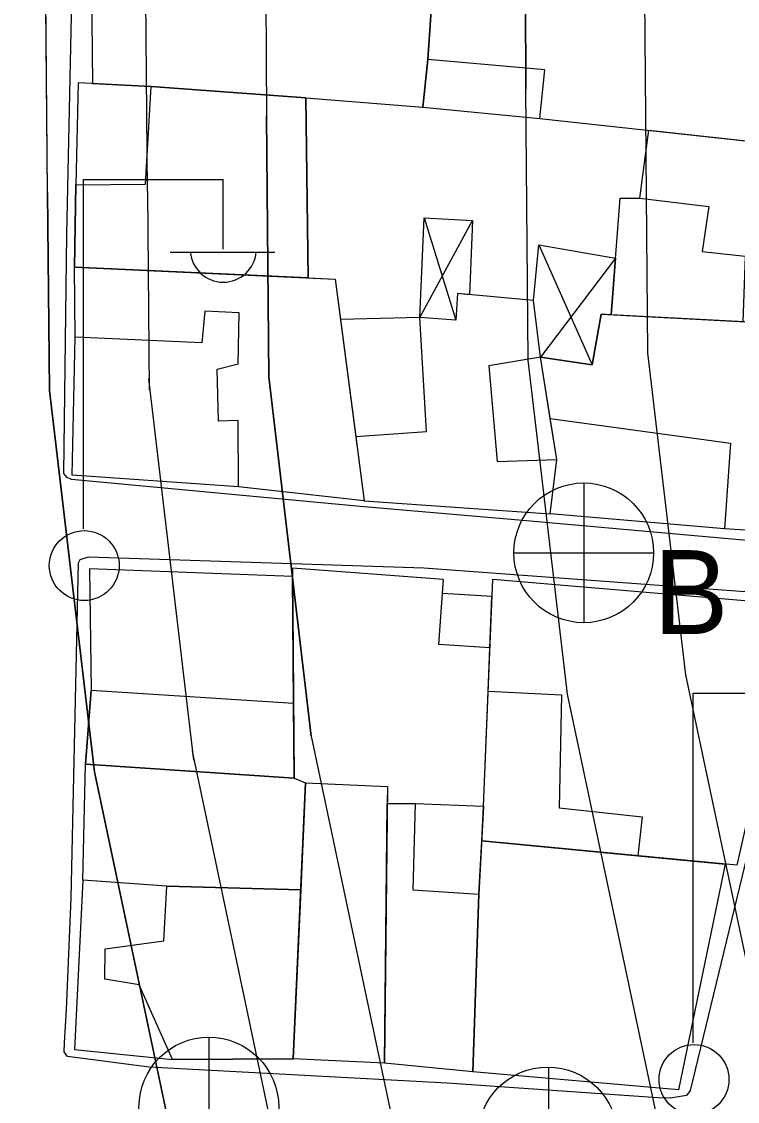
# Model space of a CAD drawing. Extents: x 417997 to 421451, y 4451742 to 4455216.
# Drawn here: x 420153.4 to 420189.2, y 4452551.2 to 4452605.3 of the extents above; entities that cross this region are included whole.
import ezdxf

# ---------------------------------------------------------------- set-up
doc = ezdxf.new("R2010")
doc.units = 0
for name, color, linetype in [('ADAKENARI', 7, 'Continuous'), ('B_Mesken', 7, 'Continuous'), ('B_Sundurma', 7, 'Continuous'), ('B_Teras', 7, 'Continuous'), ('Default', 7, 'Continuous'), ('KALDIRIM', 7, 'Continuous'), ('PL_AYA_PARK_DINLENME', 7, 'Continuous'), ('PL_TURZM', 7, 'Continuous'), ('S_Elektrik_Diregi', 7, 'Continuous'), ('S_Rogar_Kapagi', 7, 'Continuous'), ('S_Rogar_Kapagi_Buski', 7, 'Continuous'), ('TR_PARKALANI', 7, 'Continuous'), ('TR_TİC_TURIZM_K', 7, 'Continuous'), ('Yol_Sose', 7, 'Continuous')]:
    doc.layers.add(name, color=color, linetype=linetype)

# ---------------------------------------------------------------- blocks, each defined once
blk = doc.blocks.new('POINT_DISPLAY')
at = {"layer": 'Default'}
blk.add_line((0, 0), (0, 0), dxfattribs=at)

msp = doc.modelspace()

# ---------------------------------------------------------------- linework, layer by layer
at = {"layer": 'ADAKENARI'}
for p, q in [((420178.576, 4452623.543), (420178.651, 4452601.884)), ((420178.576, 4452623.543), (420178.651, 4452601.884)), ((420165.554, 4452622.423), (420165.663, 4452600.536)), ((420165.554, 4452622.423), (420165.663, 4452600.536)), ((420154.697, 4452596.711), (420154.495, 4452619.207)), ((420154.697, 4452596.711), (420154.495, 4452619.207)), ((420178.773, 4452588.307), (420178.651, 4452601.884)), ((420178.773, 4452588.307), (420178.651, 4452601.884)), ((420165.779, 4452587.485), (420165.663, 4452600.536)), ((420165.779, 4452587.485), (420165.663, 4452600.536)), ((420154.697, 4452596.711), (420154.785, 4452586.79)), ((420154.697, 4452596.711), (420154.785, 4452586.79)), ((420180.743, 4452571.591), (420178.773, 4452588.307)), ((420180.743, 4452571.591), (420178.773, 4452588.307)), ((420167.902, 4452569.481), (420165.779, 4452587.485)), ((420167.902, 4452569.481), (420165.779, 4452587.485)), ((420154.785, 4452586.79), (420157.036, 4452567.695)), ((420154.785, 4452586.79), (420157.036, 4452567.695)), ((420184.312, 4452554.713), (420180.743, 4452571.591)), ((420184.312, 4452554.713), (420180.743, 4452571.591)), ((420167.902, 4452569.481), (420177.731, 4452522.995)), ((420167.902, 4452569.481), (420177.731, 4452522.995)), ((420157.036, 4452567.695), (420167.096, 4452520.116)), ((420157.036, 4452567.695), (420167.096, 4452520.116)), ((420187.845, 4452538.006), (420184.312, 4452554.713)), ((420187.845, 4452538.006), (420184.312, 4452554.713))]:
    msp.add_line(p, q, dxfattribs=at)
at = {"layer": 'B_Mesken'}
for points in [[(420167.634, 4452601.452), (420173.486, 4452600.978), (420173.745, 4452603.37), (420174.166, 4452609.509), (420156.861, 4452610.088), (420156.951, 4452602.16), (420159.889, 4452602.02)], [(420179.346, 4452600.419), (420197.638, 4452598.431), (420199.526, 4452607.553), (420194.051, 4452608.155), (420194.049, 4452609.119), (420187.859, 4452609.489), (420187.764, 4452608.774), (420183.223, 4452608.966), (420183.284, 4452609.827), (420177.181, 4452610.188), (420177.09, 4452609.646), (420174.166, 4452609.509), (420173.745, 4452603.37), (420173.486, 4452600.978)], [(420159.889, 4452602.02), (420156.232, 4452602.194), (420156.107, 4452597.099), (420156.045, 4452592.965), (420156.045, 4452592.965), (420167.746, 4452592.432), (420167.634, 4452601.452)], [(420182.93, 4452590.59), (420183.375, 4452596.429), (420184.362, 4452596.424), (420184.816, 4452599.824), (420196.574, 4452598.546), (420196.437, 4452597.896), (420197.065, 4452597.702), (420195.692, 4452590.055), (420194.695, 4452589.959)], [(420164.26, 4452581.967), (420155.921, 4452582.554), (420156.076, 4452589.46), (420156.045, 4452592.965), (420167.746, 4452592.432), (420169.095, 4452592.371), (420169.361, 4452590.343), (420170.13, 4452584.485), (420170.552, 4452581.269)], [(420170.552, 4452581.269), (420179.874, 4452580.611), (420180.209, 4452583.34), (420179.877, 4452585.39), (420179.378, 4452588.47), (420179.029, 4452591.301), (420175.223, 4452591.645), (420175.138, 4452590.314), (420173.339, 4452590.453), (420169.361, 4452590.343), (420170.13, 4452584.485)], [(420179.378, 4452588.47), (420181.979, 4452588.084), (420182.429, 4452590.617), (420194.695, 4452589.959), (420194.545, 4452588.977), (420195.329, 4452588.686), (420193.014, 4452579.586), (420188.601, 4452579.871), (420179.874, 4452580.611), (420180.209, 4452583.34), (420179.877, 4452585.39)], [(420166.962, 4452577.485), (420156.793, 4452577.863), (420156.877, 4452571.796), (420156.592, 4452568.084), (420167.044, 4452567.381), (420167.014, 4452571.14)], [(420176.954, 4452576.474), (420174.475, 4452576.632), (420174.523, 4452577.327), (420166.959, 4452577.898), (420167.044, 4452567.381), (420167.61, 4452567.146), (420171.716, 4452566.962), (420171.706, 4452566.12), (420173.1, 4452566.114), (420176.535, 4452565.979), (420176.765, 4452571.746), (420176.851, 4452573.904)], [(420176.535, 4452565.979), (420176.989, 4452577.355), (420192.171, 4452576.067), (420189.221, 4452563.026), (420176.443, 4452564.244)], [(420156.455, 4452562.278), (420156.592, 4452568.084), (420167.044, 4452567.381), (420167.61, 4452567.146), (420167.373, 4452561.796), (420160.66, 4452561.984)], [(420167.61, 4452567.146), (420171.716, 4452566.962), (420171.565, 4452553.121), (420166.998, 4452553.328)], [(420173.1, 4452566.114), (420176.535, 4452565.979), (420176.301, 4452561.583), (420175.998, 4452552.68), (420171.565, 4452553.121), (420171.706, 4452566.12)], [(420188.641, 4452563.081), (420186.293, 4452551.787), (420175.998, 4452552.68), (420176.301, 4452561.583), (420176.443, 4452564.244), (420184.257, 4452563.499)], [(420160.66, 4452561.984), (420156.455, 4452562.278), (420156.038, 4452553.802), (420160.953, 4452553.299), (420166.998, 4452553.328), (420167.373, 4452561.796)]]:
    msp.add_lwpolyline(points, close=True, dxfattribs=at)
at = {"layer": 'B_Sundurma'}
for p, q in [((420173.339, 4452590.453), (420175.979, 4452595.297)), ((420173.556, 4452595.447), (420175.138, 4452590.314)), ((420179.296, 4452594.079), (420181.979, 4452588.084)), ((420183.146, 4452593.424), (420179.378, 4452588.47))]:
    msp.add_line(p, q, dxfattribs=at)
for points in [[(420173.339, 4452590.453), (420173.556, 4452595.447), (420175.979, 4452595.297), (420175.831, 4452591.59), (420175.223, 4452591.645), (420175.138, 4452590.314)], [(420179.029, 4452591.301), (420179.296, 4452594.079), (420183.146, 4452593.424), (420182.93, 4452590.59), (420182.429, 4452590.617), (420181.979, 4452588.084), (420179.378, 4452588.47)]]:
    msp.add_lwpolyline(points, close=True, dxfattribs=at)
at = {"layer": 'B_Teras'}
for points in [[(420173.745, 4452603.37), (420173.486, 4452600.978), (420179.346, 4452600.419), (420179.606, 4452602.854)], [(420156.045, 4452592.965), (420156.107, 4452597.099), (420159.594, 4452597.123), (420159.889, 4452602.02), (420167.634, 4452601.452), (420167.746, 4452592.432)], [(420184.362, 4452596.424), (420187.816, 4452596.014), (420187.487, 4452593.759), (420189.631, 4452593.527), (420189.512, 4452590.237), (420182.93, 4452590.59), (420183.375, 4452596.429)], [(420169.095, 4452592.371), (420170.552, 4452581.269), (420164.26, 4452581.967), (420164.248, 4452585.291), (420163.261, 4452585.253), (420163.191, 4452587.869), (420164.233, 4452588.13), (420164.292, 4452590.686), (420162.568, 4452590.763), (420162.427, 4452589.18), (420156.076, 4452589.46), (420156.045, 4452592.965)], [(420170.13, 4452584.485), (420173.666, 4452584.733), (420173.339, 4452590.453), (420169.361, 4452590.343)], [(420176.795, 4452588.022), (420177.22, 4452583.234), (420180.209, 4452583.34), (420179.378, 4452588.47)], [(420179.877, 4452585.39), (420188.898, 4452584.152), (420188.601, 4452579.871), (420179.874, 4452580.611), (420180.209, 4452583.34)], [(420176.851, 4452573.904), (420174.298, 4452574.078), (420174.523, 4452577.327), (420166.959, 4452577.898), (420167.044, 4452567.381), (420167.61, 4452567.146), (420171.716, 4452566.962), (420171.706, 4452566.12), (420173.1, 4452566.114), (420176.535, 4452565.979), (420176.765, 4452571.746)], [(420167.044, 4452567.381), (420156.592, 4452568.084), (420156.877, 4452571.796), (420167.014, 4452571.14)], [(420176.765, 4452571.746), (420180.437, 4452571.564), (420180.322, 4452565.903), (420184.48, 4452565.451), (420184.257, 4452563.499), (420176.443, 4452564.244), (420176.535, 4452565.979)], [(420171.706, 4452566.12), (420173.1, 4452566.114), (420172.991, 4452561.795), (420176.301, 4452561.583), (420175.998, 4452552.68), (420171.565, 4452553.121)], [(420166.998, 4452553.328), (420160.953, 4452553.299), (420159.281, 4452557.034), (420157.561, 4452557.321), (420157.577, 4452558.835), (420160.51, 4452559.238), (420160.66, 4452561.984), (420167.373, 4452561.796)]]:
    msp.add_lwpolyline(points, close=True, dxfattribs=at)
at = {"layer": 'KALDIRIM'}
for p, q in [((420159.696, 4452596.755), (420159.495, 4452619.251)), ((420159.696, 4452596.755), (420159.495, 4452619.251)), ((420184.769, 4452588.686), (420184.599, 4452607.757)), ((420184.769, 4452588.686), (420184.599, 4452607.757)), ((420159.696, 4452596.755), (420159.785, 4452586.835)), ((420159.696, 4452596.755), (420159.785, 4452586.835)), ((420186.67, 4452572.565), (420184.769, 4452588.686)), ((420186.67, 4452572.565), (420184.769, 4452588.686)), ((420159.751, 4452587.375), (420162.002, 4452568.281)), ((420159.751, 4452587.375), (420162.002, 4452568.281)), ((420190.182, 4452555.955), (420186.67, 4452572.565)), ((420190.182, 4452555.955), (420186.67, 4452572.565)), ((420161.928, 4452568.73), (420171.988, 4452521.151)), ((420161.928, 4452568.73), (420171.988, 4452521.151))]:
    msp.add_line(p, q, dxfattribs=at)
at = {"layer": 'PL_AYA_PARK_DINLENME'}
for p, q in [((420178.651, 4452601.884), (420178.576, 4452623.543)), ((420178.651, 4452601.884), (420178.576, 4452623.543)), ((420165.554, 4452622.423), (420165.663, 4452600.536)), ((420165.554, 4452622.423), (420165.663, 4452600.536)), ((420178.773, 4452588.307), (420178.651, 4452601.884)), ((420178.773, 4452588.307), (420178.651, 4452601.884)), ((420165.663, 4452600.536), (420165.779, 4452587.485)), ((420165.663, 4452600.536), (420165.779, 4452587.485)), ((420180.743, 4452571.591), (420178.773, 4452588.307)), ((420180.743, 4452571.591), (420178.773, 4452588.307)), ((420165.779, 4452587.485), (420167.902, 4452569.481)), ((420165.779, 4452587.485), (420167.902, 4452569.481)), ((420184.312, 4452554.713), (420180.743, 4452571.591)), ((420184.312, 4452554.713), (420180.743, 4452571.591)), ((420167.902, 4452569.481), (420177.731, 4452522.995)), ((420167.902, 4452569.481), (420177.731, 4452522.995)), ((420187.845, 4452538.006), (420184.312, 4452554.713)), ((420187.845, 4452538.006), (420184.312, 4452554.713))]:
    msp.add_line(p, q, dxfattribs=at)
at = {"layer": 'PL_TURZM'}
msp.add_lwpolyline([(420225.967, 4452407.724), (420222.388, 4452413.182), (420198.501, 4452449.619), (420180.499, 4452485.392), (420172.393, 4452504.153), (420167.096, 4452520.116), (420157.036, 4452567.695), (420154.785, 4452586.79), (420154.697, 4452596.711), (420154.495, 4452619.207), (420156.646, 4452741.005), (420151.885, 4452744.787), (420100.478, 4452731.874), (420095.303, 4452725.667)], dxfattribs=at)
msp.add_lwpolyline([(420225.967, 4452407.724), (420222.388, 4452413.182), (420198.501, 4452449.619), (420180.499, 4452485.392), (420172.393, 4452504.153), (420167.096, 4452520.116), (420157.036, 4452567.695), (420154.785, 4452586.79), (420154.697, 4452596.711), (420154.495, 4452619.207), (420156.646, 4452741.005), (420151.885, 4452744.787), (420100.478, 4452731.874), (420095.303, 4452725.667)], dxfattribs=at)
at = {"layer": 'S_Elektrik_Diregi'}
for p, q in [((420156.494, 4452579.863), (420156.494, 4452597.363)), ((420156.494, 4452597.363), (420163.494, 4452597.363)), ((420163.494, 4452593.863), (420163.494, 4452597.363)), ((420160.834, 4452593.723), (420166.084, 4452593.723)), ((420187.039, 4452554.134), (420187.039, 4452571.635)), ((420187.039, 4452571.635), (420194.039, 4452571.635))]:
    msp.add_line(p, q, dxfattribs=at)
for centre in [(420156.53, 4452578.027), (420187.075, 4452552.299)]:
    msp.add_circle(centre, 1.75, dxfattribs=at)
msp.add_arc((420163.495, 4452593.876), 1.658, 184.8384, 355.1464, dxfattribs=at)
at = {"layer": 'S_Rogar_Kapagi'}
msp.add_line((420179.8, 4452545.888), (420179.8, 4452552.888), dxfattribs=at)
msp.add_circle((420179.746, 4452549.417), 3.5, dxfattribs=at)
at = {"layer": 'S_Rogar_Kapagi_Buski'}
for p, q in [((420181.551, 4452582.166), (420181.551, 4452575.165)), ((420178.051, 4452578.666), (420185.051, 4452578.666)), ((420162.771, 4452554.415), (420162.771, 4452547.415))]:
    msp.add_line(p, q, dxfattribs=at)
for centre in [(420181.551, 4452578.666), (420162.771, 4452550.915)]:
    msp.add_circle(centre, 3.5, dxfattribs=at)
at = {"layer": 'TR_TİC_TURIZM_K'}
msp.add_lwpolyline([(420093.032, 4452576.932), (420100.033, 4452536.754), (420107.757, 4452506.586), (420114.478, 4452486.757), (420120.635, 4452470.999), (420129.77, 4452449.561), (420138.179, 4452433.132), (420173.917, 4452366.165), (420177.005, 4452360.377), (420225.967, 4452407.724), (420222.388, 4452413.182), (420198.501, 4452449.619), (420180.499, 4452485.392), (420172.393, 4452504.153), (420167.096, 4452520.116), (420157.036, 4452567.695), (420154.785, 4452586.79), (420154.697, 4452596.711), (420154.495, 4452619.207), (420156.646, 4452741.005), (420151.885, 4452744.787), (420100.478, 4452731.874), (420095.303, 4452725.667)], dxfattribs=at)
msp.add_lwpolyline([(420093.032, 4452576.932), (420100.033, 4452536.754), (420107.757, 4452506.586), (420114.478, 4452486.757), (420120.635, 4452470.999), (420129.77, 4452449.561), (420138.179, 4452433.132), (420173.917, 4452366.165), (420177.005, 4452360.377), (420225.967, 4452407.724), (420222.388, 4452413.182), (420198.501, 4452449.619), (420180.499, 4452485.392), (420172.393, 4452504.153), (420167.096, 4452520.116), (420157.036, 4452567.695), (420154.785, 4452586.79), (420154.697, 4452596.711), (420154.495, 4452619.207), (420156.646, 4452741.005), (420151.885, 4452744.787), (420100.478, 4452731.874), (420095.303, 4452725.667)], dxfattribs=at)
at = {"layer": 'Yol_Sose'}
for points in [[(420170.346, 4452580.993), (420155.898, 4452582.337), (420155.667, 4452582.444), (420155.51, 4452582.636), (420155.658, 4452594.606), (420155.997, 4452610.276), (420156.575, 4452610.773), (420185.013, 4452610.254), (420199.582, 4452608.754), (420199.811, 4452608.531), (420200.022, 4452608.193), (420200.052, 4452607.53), (420198.512, 4452599.77), (420195.009, 4452585.685)], [(420195.009, 4452585.685), (420193.653, 4452579.136), (420193.324, 4452579.07), (420192.915, 4452578.998), (420178.69, 4452580.265), (420170.346, 4452580.993)], [(420155.87, 4452561.375), (420156.246, 4452578.161), (420156.322, 4452578.326), (420156.747, 4452578.471), (420173.545, 4452577.921), (420191.884, 4452576.563), (420192.195, 4452576.477), (420192.396, 4452576.386), (420192.544, 4452576.114), (420192.555, 4452575.591), (420191.172, 4452569.456), (420186.879, 4452551.746), (420186.7, 4452551.503), (420185.897, 4452551.366), (420185.264, 4452551.386), (420174.71, 4452552.115), (420159.779, 4452552.91), (420155.688, 4452553.45), (420155.532, 4452553.679), (420155.534, 4452554.136), (420155.641, 4452555.806)], [(420155.641, 4452555.806), (420155.87, 4452561.375)]]:
    msp.add_lwpolyline(points, dxfattribs=at)

# ---------------------------------------------------------------- block references
at = {"layer": 'TR_PARKALANI', "xscale": 0.1, "yscale": 0.10000000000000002}
for p in [(420168.138, 4452604.443), (420168.138, 4452604.443), (420176.562, 4452603.395), (420176.562, 4452603.395), (420170.169, 4452592.302), (420170.169, 4452592.302), (420173.922, 4452591.964), (420173.922, 4452591.964), (420178.765, 4452586.834), (420178.765, 4452586.834), (420168.665, 4452583.464), (420168.665, 4452583.464), (420168.138, 4452581.127), (420168.138, 4452581.127), (420176.562, 4452580.079), (420176.562, 4452580.079), (420172.426, 4452573.122), (420172.426, 4452573.122), (420176.179, 4452572.785), (420176.179, 4452572.785), (420181.021, 4452567.654), (420181.021, 4452567.654), (420170.921, 4452564.284), (420170.921, 4452564.284), (420170.394, 4452561.947), (420170.394, 4452561.947), (420178.819, 4452560.9), (420178.819, 4452560.9), (420174.682, 4452556.951), (420174.682, 4452556.951), (420178.435, 4452556.614), (420178.435, 4452556.614), (420183.278, 4452551.484), (420183.278, 4452551.484)]:
    msp.add_blockref('POINT_DISPLAY', p, dxfattribs=at)

# ---------------------------------------------------------------- texts
at = {"layer": 'S_Rogar_Kapagi_Buski'}
msp.add_text('B', height=4.2, dxfattribs=at).set_placement((420185.051, 4452574.601))

doc.saveas('drawing.dxf')
